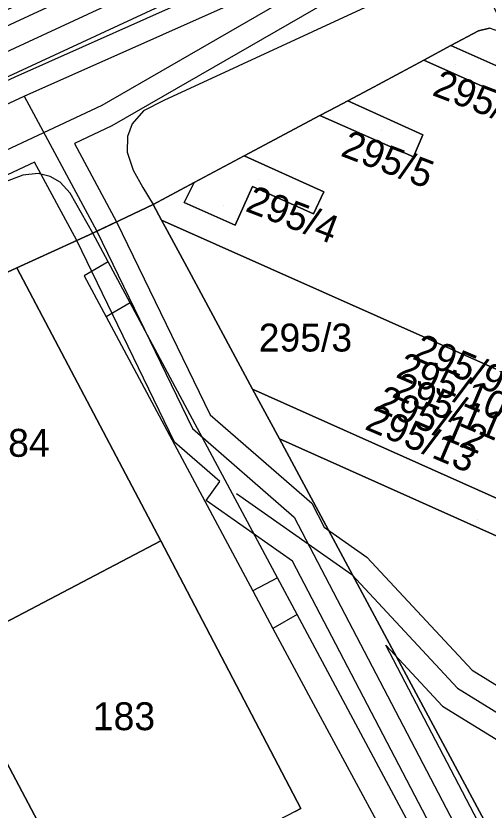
# Model space of a CAD drawing. Extents: x -264070 to -262271, y -1238894 to -1238141.
# Drawn here: x -263358.8 to -263324.9, y -1238396.8 to -1238339.9 of the extents above; entities that cross this region are included whole.
import ezdxf

# ---------------------------------------------------------------- set-up
doc = ezdxf.new("R2010")
doc.units = 0
for name, color, linetype in [('body_kn', 7, 'Continuous'), ('kladpar_druhypozemkov', 7, 'Continuous'), ('kladpar_hranice', 7, 'Continuous'), ('kladpar_parcelnecisla', 7, 'Continuous'), ('kladpar_plochy', 7, 'Continuous'), ('kladpar_sipky', 7, 'Continuous'), ('tarchy_linie', 7, 'Continuous'), ('zappar_hrandruhpozemk', 7, 'Continuous')]:
    doc.layers.add(name, color=color, linetype=linetype)

msp = doc.modelspace()

# ---------------------------------------------------------------- linework, layer by layer
at = {"layer": 'body_kn'}
for p, q in [((-263325.6, -1238340.96), (-263325.6, -1238340.96)), ((-263327.57, -1238342.02), (-263327.57, -1238342.02)), ((-263327.57, -1238342.02), (-263327.57, -1238342.02)), ((-263329.51, -1238343.06), (-263329.51, -1238343.06)), ((-263358.16, -1238345.65), (-263358.16, -1238345.65)), ((-263358.16, -1238345.65), (-263358.16, -1238345.65)), ((-263333.42, -1238345.16), (-263333.42, -1238345.16)), ((-263348.14, -1238345.94), (-263348.14, -1238345.94)), ((-263334.95, -1238345.97), (-263334.95, -1238345.97)), ((-263334.95, -1238345.97), (-263334.95, -1238345.97)), ((-263352.57, -1238346.28), (-263352.57, -1238346.28)), ((-263349.6, -1238346.7), (-263349.6, -1238346.7)), ((-263335.77, -1238346.4), (-263335.77, -1238346.4)), ((-263336.96, -1238347.03), (-263336.96, -1238347.03)), ((-263351.87, -1238347.77), (-263351.87, -1238347.77)), ((-263350.42, -1238347.62), (-263350.42, -1238347.62)), ((-263329.58, -1238348.4), (-263329.58, -1238348.4)), ((-263354.55, -1238349.03), (-263354.55, -1238349.03)), ((-263350.76, -1238348.54), (-263350.76, -1238348.54)), ((-263350.77, -1238349.64), (-263350.77, -1238349.64)), ((-263342.39, -1238349.92), (-263342.39, -1238349.92)), ((-263342.39, -1238349.92), (-263342.39, -1238349.92)), ((-263330.26, -1238349.98), (-263330.26, -1238349.98)), ((-263357.41, -1238350.37), (-263357.41, -1238350.37)), ((-263358.25, -1238351.3), (-263358.25, -1238351.3)), ((-263357.16, -1238351.19), (-263357.16, -1238351.19)), ((-263350.34, -1238350.93), (-263350.34, -1238350.93)), ((-263356.3, -1238351.39), (-263356.3, -1238351.39)), ((-263355.58, -1238351.79), (-263355.58, -1238351.79)), ((-263345.98, -1238351.83), (-263345.98, -1238351.83)), ((-263349.65, -1238352.19), (-263349.65, -1238352.19)), ((-263341.79, -1238352.11), (-263341.79, -1238352.11)), ((-263354.87, -1238352.58), (-263354.87, -1238352.58)), ((-263336.68, -1238352.49), (-263336.68, -1238352.49)), ((-263348.92, -1238353.39), (-263348.92, -1238353.39)), ((-263346.69, -1238353.26), (-263346.69, -1238353.26)), ((-263337.41, -1238354.07), (-263337.41, -1238354.07)), ((-263351.53, -1238354.63), (-263351.53, -1238354.63)), ((-263348.31, -1238354.53), (-263348.31, -1238354.53)), ((-263348.31, -1238354.53), (-263348.31, -1238354.53)), ((-263352.94, -1238355.31), (-263352.94, -1238355.31)), ((-263352.94, -1238355.31), (-263352.94, -1238355.31)), ((-263348.06, -1238354.99), (-263348.06, -1238354.99)), ((-263343.04, -1238354.89), (-263343.04, -1238354.89)), ((-263353.24, -1238355.45), (-263353.24, -1238355.45)), ((-263353.24, -1238355.45), (-263353.24, -1238355.45)), ((-263354.38, -1238355.97), (-263354.38, -1238355.97)), ((-263352.14, -1238357.5), (-263352.14, -1238357.5)), ((-263352.14, -1238357.5), (-263352.14, -1238357.5)), ((-263358.69, -1238357.94), (-263358.69, -1238357.94)), ((-263358.69, -1238357.94), (-263358.69, -1238357.94)), ((-263346.36, -1238358.13), (-263346.36, -1238358.13)), ((-263353.86, -1238358.5), (-263353.86, -1238358.5)), ((-263350.55, -1238360.45), (-263350.55, -1238360.45)), ((-263350.55, -1238360.45), (-263350.55, -1238360.45)), ((-263352.28, -1238361.45), (-263352.28, -1238361.45)), ((-263341.78, -1238366.62), (-263341.78, -1238366.62)), ((-263341.78, -1238366.62), (-263341.78, -1238366.62)), ((-263344.82, -1238368.46), (-263344.82, -1238368.46)), ((-263346.1, -1238369.44), (-263346.1, -1238369.44)), ((-263347.38, -1238370.42), (-263347.38, -1238370.42)), ((-263339.85, -1238370.19), (-263339.85, -1238370.19)), ((-263344.14, -1238373.23), (-263344.14, -1238373.23)), ((-263345.11, -1238374.59), (-263345.11, -1238374.59)), ((-263342.93, -1238374.11), (-263342.93, -1238374.11)), ((-263337.54, -1238374.8), (-263337.54, -1238374.8)), ((-263338.8, -1238375.79), (-263338.8, -1238375.79)), ((-263336.65, -1238376.51), (-263336.65, -1238376.51)), ((-263348.37, -1238377.49), (-263348.37, -1238377.49)), ((-263348.37, -1238377.49), (-263348.37, -1238377.49)), ((-263338.93, -1238378.94), (-263338.93, -1238378.94)), ((-263333.59, -1238378.66), (-263333.59, -1238378.66)), ((-263340.01, -1238380.13), (-263340.01, -1238380.13)), ((-263340.01, -1238380.13), (-263340.01, -1238380.13)), ((-263334.68, -1238379.91), (-263334.68, -1238379.91)), ((-263341.76, -1238381.08), (-263341.76, -1238381.08)), ((-263338.6, -1238382.76), (-263338.6, -1238382.76)), ((-263340.33, -1238383.76), (-263340.33, -1238383.76)), ((-263332.23, -1238384.96), (-263332.23, -1238384.96)), ((-263332.23, -1238384.96), (-263332.23, -1238384.96)), ((-263326.05, -1238386.75), (-263326.05, -1238386.75)), ((-263327.11, -1238388.04), (-263327.11, -1238388.04)), ((-263328.17, -1238389.33), (-263328.17, -1238389.33)), ((-263337.11, -1238389.76), (-263337.11, -1238389.76)), ((-263338.33, -1238396.66), (-263338.33, -1238396.66))]:
    msp.add_line(p, q, dxfattribs=at)
at = {"layer": 'kladpar_druhypozemkov'}
for p, q in [((-263334.1, -1238348.1), (-263334.1, -1238348.1)), ((-263343.88, -1238353.44), (-263343.88, -1238353.44)), ((-263337.59, -1238361.83), (-263337.59, -1238361.83)), ((-263325.7, -1238375.93), (-263325.7, -1238375.93)), ((-263351.71, -1238389.2), (-263351.71, -1238389.2))]:
    msp.add_line(p, q, dxfattribs=at)
at = {"layer": 'kladpar_hranice'}
for points in [[(-263363.74, -1238341.42), (-263332.88, -1238327.4), (-263331.05, -1238326.47), (-263330.74, -1238327.07), (-263326.31, -1238335.86), (-263322.9, -1238342.31), (-263324, -1238341.05), (-263324.8, -1238340.77), (-263325.6, -1238340.96), (-263327.57, -1238342.02), (-263329.51, -1238343.06), (-263333.42, -1238345.16), (-263334.95, -1238345.97), (-263335.77, -1238346.4), (-263336.96, -1238347.03), (-263342.39, -1238349.92), (-263345.98, -1238351.83), (-263348.92, -1238353.39), (-263353.24, -1238355.45), (-263358.69, -1238357.94), (-263370.07, -1238363.22)], [(-263322.41, -1238344.3), (-263327.57, -1238342.02), (-263325.6, -1238340.96), (-263324.8, -1238340.77)], [(-263327.57, -1238342.02), (-263322.41, -1238344.3), (-263323.13, -1238345.9), (-263329.51, -1238343.06), (-263327.57, -1238342.02)], [(-263348.31, -1238354.53), (-263348.92, -1238353.39), (-263345.98, -1238351.83), (-263346.69, -1238353.26), (-263343.04, -1238354.89), (-263341.79, -1238352.11), (-263337.41, -1238354.07), (-263336.68, -1238352.49), (-263342.39, -1238349.92), (-263336.96, -1238347.03), (-263330.26, -1238349.98), (-263329.58, -1238348.4), (-263334.95, -1238345.97), (-263333.42, -1238345.16), (-263329.51, -1238343.06), (-263323.13, -1238345.9)], [(-263334.95, -1238345.97), (-263329.58, -1238348.4), (-263330.26, -1238349.98), (-263336.96, -1238347.03), (-263335.77, -1238346.4), (-263334.95, -1238345.97)], [(-263342.39, -1238349.92), (-263336.68, -1238352.49), (-263337.41, -1238354.07), (-263341.79, -1238352.11), (-263343.04, -1238354.89), (-263346.69, -1238353.26), (-263345.98, -1238351.83), (-263342.39, -1238349.92)], [(-263338.74, -1238396.88), (-263338.33, -1238396.66), (-263348.37, -1238377.49), (-263358.69, -1238357.94), (-263353.24, -1238355.45), (-263348.92, -1238353.39), (-263348.31, -1238354.53), (-263348.06, -1238354.99), (-263346.36, -1238358.13), (-263341.78, -1238366.62), (-263339.85, -1238370.19), (-263316.6, -1238413.46)], [(-263341.78, -1238366.62), (-263346.36, -1238358.13), (-263348.06, -1238354.99), (-263348.31, -1238354.53), (-263305.65, -1238373.5)], [(-263305.65, -1238373.5), (-263348.31, -1238354.53)], [(-263358.69, -1238357.94), (-263348.37, -1238377.49), (-263359.6, -1238383.39), (-263360.23, -1238383.72), (-263366.84, -1238371.27), (-263370.83, -1238363.53), (-263370.07, -1238363.22), (-263358.69, -1238357.94)], [(-263298.81, -1238385.83), (-263341.78, -1238366.62)], [(-263341.78, -1238366.62), (-263298.81, -1238385.83), (-263297.68, -1238387.82), (-263296.78, -1238389.46), (-263339.85, -1238370.19), (-263341.78, -1238366.62)], [(-263296.78, -1238389.46), (-263291.16, -1238399.61), (-263316.6, -1238413.46), (-263339.85, -1238370.19), (-263296.78, -1238389.46)], [(-263348.37, -1238377.49), (-263338.33, -1238396.66), (-263338.74, -1238396.88), (-263339.97, -1238397.53), (-263353.4, -1238404.72), (-263360.12, -1238392.07), (-263361.45, -1238392.8), (-263364.99, -1238386.2), (-263364.55, -1238385.97), (-263363.57, -1238385.46), (-263360.23, -1238383.72), (-263359.6, -1238383.39), (-263348.37, -1238377.49)], [(-263344.81, -1238420.88), (-263338.03, -1238433.62), (-263339.19, -1238434.22), (-263339.55, -1238434.41), (-263348.66, -1238439.07), (-263370.39, -1238397.46), (-263361.45, -1238392.8), (-263360.12, -1238392.07), (-263353.4, -1238404.72), (-263344.81, -1238420.88)]]:
    msp.add_lwpolyline(points, dxfattribs=at)
at = {"layer": 'kladpar_plochy'}
for points in [[(-263363.74, -1238341.42), (-263332.88, -1238327.4), (-263331.05, -1238326.47), (-263330.74, -1238327.07), (-263326.31, -1238335.86), (-263322.9, -1238342.31), (-263324, -1238341.05), (-263324.8, -1238340.77), (-263325.6, -1238340.96), (-263327.57, -1238342.02), (-263329.51, -1238343.06), (-263333.42, -1238345.16), (-263334.95, -1238345.97), (-263335.77, -1238346.4), (-263336.96, -1238347.03), (-263342.39, -1238349.92), (-263345.98, -1238351.83), (-263348.92, -1238353.39), (-263353.24, -1238355.45), (-263358.69, -1238357.94), (-263370.07, -1238363.22)], [(-263322.41, -1238344.3), (-263327.57, -1238342.02), (-263325.6, -1238340.96), (-263324.8, -1238340.77)], [(-263305.65, -1238373.5), (-263348.31, -1238354.53), (-263348.92, -1238353.39), (-263345.98, -1238351.83), (-263346.69, -1238353.26), (-263343.04, -1238354.89), (-263341.79, -1238352.11), (-263337.41, -1238354.07), (-263336.68, -1238352.49), (-263342.39, -1238349.92), (-263336.96, -1238347.03), (-263330.26, -1238349.98), (-263329.58, -1238348.4), (-263334.95, -1238345.97), (-263333.42, -1238345.16), (-263329.51, -1238343.06), (-263323.13, -1238345.9)], [(-263338.74, -1238396.88), (-263338.33, -1238396.66), (-263348.37, -1238377.49), (-263358.69, -1238357.94), (-263353.24, -1238355.45), (-263348.92, -1238353.39), (-263348.31, -1238354.53), (-263348.06, -1238354.99), (-263346.36, -1238358.13), (-263341.78, -1238366.62), (-263339.85, -1238370.19), (-263316.6, -1238413.46)], [(-263298.81, -1238385.83), (-263341.78, -1238366.62), (-263346.36, -1238358.13), (-263348.06, -1238354.99), (-263348.31, -1238354.53), (-263305.65, -1238373.5)]]:
    msp.add_lwpolyline(points, dxfattribs=at)
for points in [[(-263327.57, -1238342.02), (-263322.41, -1238344.3), (-263323.13, -1238345.9), (-263329.51, -1238343.06)], [(-263334.95, -1238345.97), (-263329.58, -1238348.4), (-263330.26, -1238349.98), (-263336.96, -1238347.03), (-263335.77, -1238346.4)], [(-263342.39, -1238349.92), (-263336.68, -1238352.49), (-263337.41, -1238354.07), (-263341.79, -1238352.11), (-263343.04, -1238354.89), (-263346.69, -1238353.26), (-263345.98, -1238351.83)], [(-263358.69, -1238357.94), (-263348.37, -1238377.49), (-263359.6, -1238383.39), (-263360.23, -1238383.72), (-263366.84, -1238371.27), (-263370.83, -1238363.53), (-263370.07, -1238363.22)], [(-263341.78, -1238366.62), (-263298.81, -1238385.83), (-263297.68, -1238387.82), (-263296.78, -1238389.46), (-263339.85, -1238370.19)], [(-263296.78, -1238389.46), (-263291.16, -1238399.61), (-263316.6, -1238413.46), (-263339.85, -1238370.19)], [(-263348.37, -1238377.49), (-263338.33, -1238396.66), (-263338.74, -1238396.88), (-263339.97, -1238397.53), (-263353.4, -1238404.72), (-263360.12, -1238392.07), (-263361.45, -1238392.8), (-263364.99, -1238386.2), (-263364.55, -1238385.97), (-263363.57, -1238385.46), (-263360.23, -1238383.72), (-263359.6, -1238383.39)], [(-263344.81, -1238420.88), (-263338.03, -1238433.62), (-263339.19, -1238434.22), (-263339.55, -1238434.41), (-263348.66, -1238439.07), (-263370.39, -1238397.46), (-263361.45, -1238392.8), (-263360.12, -1238392.07), (-263353.4, -1238404.72)]]:
    msp.add_lwpolyline(points, close=True, dxfattribs=at)
at = {"layer": 'kladpar_sipky'}
for p, q in [((-263327.26, -1238343.38), (-263327.26, -1238343.38)), ((-263332.57, -1238348.13), (-263332.57, -1238348.13)), ((-263341.33, -1238351.6), (-263341.33, -1238351.6))]:
    msp.add_line(p, q, dxfattribs=at)
at = {"layer": 'tarchy_linie'}
msp.add_line((-263358.16, -1238345.65), (-263352.94, -1238355.31), dxfattribs=at)
for points in [[(-263454.28, -1238384.21), (-263378.2, -1238349.33), (-263379.83, -1238345.88), (-263378.38, -1238345.25), (-263377.9, -1238345.04), (-263376.92, -1238344.61), (-263375.33, -1238347.99), (-263330.63, -1238327.29), (-263329.88, -1238328.77), (-263329.14, -1238330.24), (-263375.34, -1238351.65), (-263452.9, -1238387.21)], [(-264057.8, -1238661.22), (-263991.75, -1238634.81), (-263953.59, -1238615.83), (-263902.45, -1238592.17), (-263894.88, -1238589.22), (-263890.52, -1238587.61), (-263805.72, -1238548.49), (-263694.23, -1238497.41), (-263693.7, -1238498.42), (-263678.65, -1238491.83), (-263679.23, -1238490.22), (-263678.17, -1238489.62), (-263617.23, -1238461.76), (-263560.94, -1238435.5), (-263453.59, -1238385.71), (-263376.05, -1238350.16), (-263329.88, -1238328.77)], [(-263404.92, -1238365.65), (-263358.81, -1238344.25), (-263330.27, -1238331.53), (-263328.89, -1238330.74), (-263328.15, -1238332.21), (-263328.12, -1238332.27), (-263327.41, -1238333.68), (-263351.87, -1238347.77), (-263354.55, -1238349.03), (-263351.53, -1238354.63), (-263352.94, -1238355.31), (-263353.24, -1238355.45), (-263354.38, -1238355.97), (-263357.41, -1238350.37), (-263373.68, -1238357.99), (-263419.12, -1238378.65)], [(-264056.86, -1238661.79), (-263955.03, -1238615.7), (-263902.06, -1238590.93), (-263806.02, -1238547.49), (-263797.07, -1238543.46), (-263795.62, -1238546.45), (-263792.71, -1238545.26), (-263745.75, -1238523.77), (-263687.85, -1238496.76), (-263647.2, -1238478.29), (-263550.85, -1238434.28), (-263455.49, -1238390.65), (-263404.28, -1238367.05), (-263358.16, -1238345.65), (-263328.12, -1238332.27)], [(-263932.09, -1238607.52), (-263895.89, -1238591.28), (-263861.61, -1238576.56), (-263827.46, -1238561.85), (-263793.34, -1238547.55), (-263780.97, -1238541.82), (-263758.17, -1238531.52), (-263719.48, -1238513.81), (-263691.77, -1238500.91), (-263677.76, -1238494.67), (-263636.19, -1238475.69), (-263619.38, -1238467.98), (-263592.72, -1238455.89), (-263548.26, -1238435.63), (-263506.75, -1238416.44), (-263445.05, -1238388.54), (-263419.8, -1238377.15), (-263374.36, -1238356.49), (-263352.57, -1238346.28), (-263328.15, -1238332.21)], [(-263314.63, -1238425.44), (-263338.93, -1238378.94), (-263345.11, -1238374.59), (-263344.14, -1238373.23), (-263347.38, -1238370.42), (-263354.38, -1238355.97), (-263353.24, -1238355.45), (-263352.94, -1238355.31), (-263351.53, -1238354.63), (-263344.82, -1238368.46), (-263337.54, -1238374.8), (-263336.65, -1238376.51), (-263333.59, -1238378.66), (-263326.05, -1238386.75), (-263314.82, -1238393.67), (-263284.88, -1238404.26)], [(-263352.94, -1238355.31), (-263346.1, -1238369.44), (-263338.8, -1238375.79), (-263313.96, -1238423.32), (-263281.59, -1238406), (-263255.28, -1238451.04), (-263238.75, -1238482.8)], [(-263342.93, -1238374.11), (-263334.68, -1238379.91), (-263327.11, -1238388.04), (-263315.54, -1238395.17), (-263285.44, -1238405.81), (-263276.86, -1238409), (-263256.56, -1238447.72), (-263238.18, -1238482.5)], [(-263332.23, -1238384.96), (-263328.17, -1238389.33), (-263316.26, -1238396.67), (-263289.49, -1238406.13), (-263312.39, -1238419.34), (-263323.17, -1238398.33), (-263324.8, -1238399.17), (-263332.23, -1238384.96)]]:
    msp.add_lwpolyline(points, dxfattribs=at)
at = {"layer": 'zappar_hrandruhpozemk'}
for p, q in [((-263326.31, -1238335.86), (-263348.14, -1238345.94)), ((-263358.25, -1238351.3), (-263370.9, -1238356.06)), ((-263350.55, -1238360.45), (-263352.28, -1238361.45)), ((-263340.01, -1238380.13), (-263341.76, -1238381.08)), ((-263338.6, -1238382.76), (-263340.33, -1238383.76)), ((-263329.58, -1238399.59), (-263338.6, -1238382.76)), ((-263337.11, -1238389.76), (-263331.26, -1238400.56))]:
    msp.add_line(p, q, dxfattribs=at)
for points in [[(-263348.14, -1238345.94), (-263349.6, -1238346.7), (-263350.42, -1238347.62), (-263350.76, -1238348.54), (-263350.77, -1238349.64), (-263350.34, -1238350.93), (-263349.65, -1238352.19), (-263348.92, -1238353.39)], [(-263353.24, -1238355.45), (-263354.87, -1238352.58), (-263355.58, -1238351.79), (-263356.3, -1238351.39), (-263357.16, -1238351.19), (-263358.25, -1238351.3)], [(-263338.6, -1238382.76), (-263340.01, -1238380.13), (-263350.55, -1238360.45), (-263352.14, -1238357.5), (-263353.24, -1238355.45)], [(-263352.14, -1238357.5), (-263353.86, -1238358.5), (-263352.28, -1238361.45), (-263341.76, -1238381.08), (-263340.33, -1238383.76), (-263337.11, -1238389.76)]]:
    msp.add_lwpolyline(points, dxfattribs=at)

# ---------------------------------------------------------------- texts
at = {"layer": 'kladpar_parcelnecisla'}
for s, rotation, p in [('295/6', 339, (-263328.991, -1238345.545)), ('295/5', 339, (-263335.553, -1238349.886)), ('295/4', 339, (-263342.381, -1238353.845)), ('295/9', 337, (-263330.409, -1238364.427)), ('295/10', 337, (-263331.598, -1238365.738)), ('295/11', 337, (-263331.882, -1238367.16)), ('295/12', 337, (-263333.069, -1238368.106)), ('295/13', 337, (-263333.823, -1238369.46))]:
    msp.add_text(s, height=2, rotation=rotation, dxfattribs=at).set_placement(p)
for s, p in [('295/3', (-263341.343, -1238363.93)), ('184', (-263360.791, -1238371.47)), ('183', (-263353.233, -1238391.05))]:
    msp.add_text(s, height=2, dxfattribs=at).set_placement(p)

doc.saveas('drawing.dxf')
